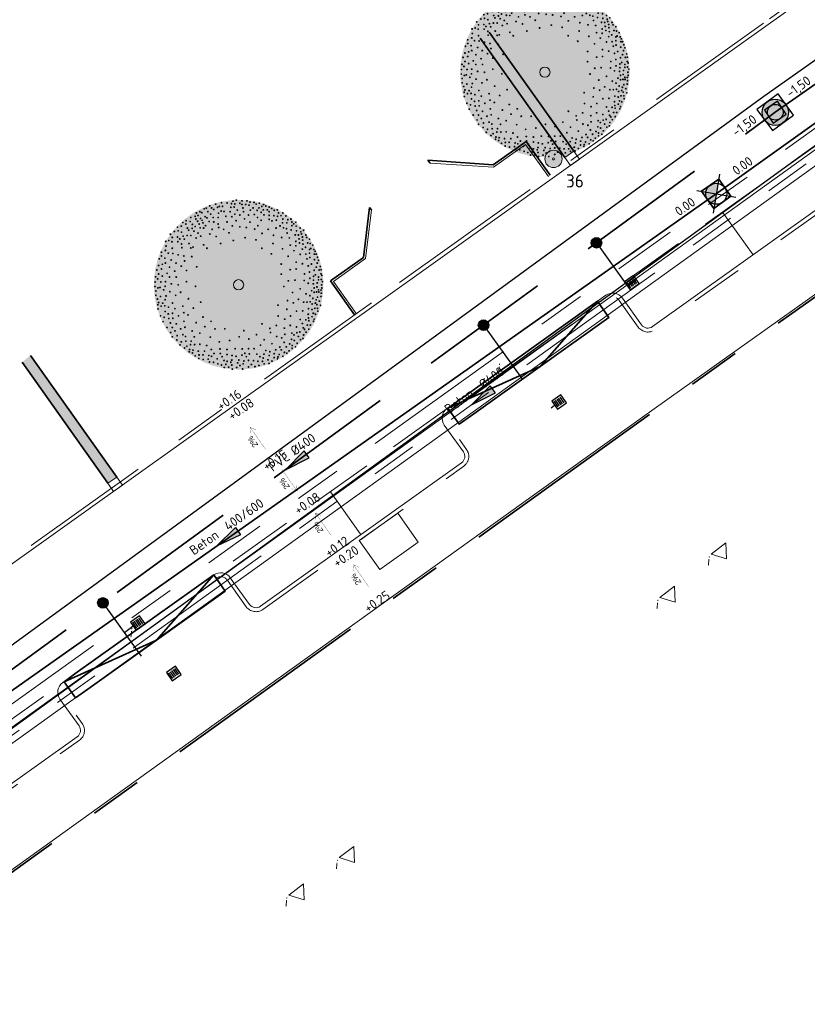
# Model space of a CAD drawing. Header units: metres. Extents: x 92403 to 95147, y 464428 to 465602.
# Tile 479 of 568: x 93268 to 93298, y 465219 to 465256. Entities that reach past the tile are written whole.
import ezdxf
from ezdxf.enums import TextEntityAlignment as Align

# ---------------------------------------------------------------- set-up
doc = ezdxf.new("R2010")
doc.units = ezdxf.units.M
for name, pattern in [('DASHED', [0.75, 0.5, -0.25]), ('RI-DRAINAGE', [19.2, 6, -1.8, 1.8, -1.8, 2.4, -1.8, 1.8, -1.8]), ('RI-GWA', [18.45, 6, -1.8, 1.75, -1.8, 1.75, -1.8, 1.75, -1.8]), ('RI-HWA', [7.4, 5, -2.4]), ('RI-HWA_KOLKAANSLUITING', [4.3, 2.5, -1.8]), ('VH-OPSLUITBAND_80X200', [14, 8, -2, 2, -2]), ('VH-TROTTOIRBAND', [15, 5, -2, 2, -2, 2, -2])]:
    doc.linetypes.add(name, pattern=pattern)
doc.layers.get('0').update_dxf_attribs({"linetype": 'CONTINUOUS'})
for name, color, linetype, lineweight, true_color in [('B-OI-RI-GWA_TRANSPORTLEIDING-G', 7, 'RI-GWA', 18, 0xff8400), ('B-XX-KL-ET_LS_OV_LICHTMAST-S', 7, 'CONTINUOUS', 9, 0xff0026), ('N-OI-RI-DRAINAGE_DRAIN_PVC-G', 7, 'RI-DRAINAGE', 18, 0x00ff04), ('N-OI-RI-HWA_RIOOLPUT_INSPECTIEPUT-S', 7, 'CONTINUOUS', 25, 0x007bff), ('N-OI-RI-HWA_STROOMRICHTING-S', 7, 'CONTINUOUS', 25, 0x007bff), ('N-OI-RI-HWA_TRANSPORTLEIDING-G', 7, 'RI-HWA', 35, 0x007bff), ('N-RO-GR-BOOM-V', 7, 'CONTINUOUS', 18, 0x002600)]:
    doc.layers.add(name, color=color, linetype=linetype, lineweight=lineweight, true_color=true_color)
for name, color, linetype, lineweight in [('B-RO-OG-TOPOGRAFIE_BEBOUWING_ENTREE-S', 7, 'CONTINUOUS', 5), ('B-WE-RI-GWA_STROOMRICHTING-S', 30, 'CONTINUOUS', 25), ('B-WE-VH-VERHARDING_FUNDERING-G', 252, 'CONTINUOUS', 18), ('N-RO-VH-KANTOPSLUITING_ELEMENT_STALENSTRIP-G', 7, 'CONTINUOUS', 9), ('N-RO-VW-MARKERING-G', 7, 'CONTINUOUS', 9), ('N-WE-GK-KISTDAM-G', 40, 'CONTINUOUS', 30), ('N-WE-IE-MEUBILAIR_WEGMEUBILAIR_LICHTMAST-T25', 7, 'CONTINUOUS', 25), ('N-WE-RI-HWA_HULPSTUK-S', 150, 'CONTINUOUS', 25), ('N-WE-RI-HWA_KOLK_STRAATKOLK-S', 150, 'CONTINUOUS', 25), ('N-WE-RI-HWA_KOLKAANSLUITING-G', 150, 'RI-HWA_KOLKAANSLUITING', 25), ('N-WE-RI-PUT_BETON-S', 7, 'CONTINUOUS', 25), ('N-WE-VH-KANTOPSLUITING_INRITBAND-G', 210, 'CONTINUOUS', 35), ('N-WE-VH-KANTOPSLUITING_OPSLUITBAND_80X200-G', 7, 'VH-OPSLUITBAND_80X200', 35), ('N-WE-VH-KANTOPSLUITING_TROTTOIRBAND-G', 7, 'VH-TROTTOIRBAND', 35), ('N-WE-VH-KANTOPSLUITING_TROTTOIRBAND_130 150-T18', 10, 'CONTINUOUS', 18), ('N-WE-VH-KANTOPSLUITING_VOORKANTBAND-G', 50, 'CONTINUOUS', 35), ('V-OI-RI-GWA_RIOOLPUT_INSPECTIEPUT-S', 30, 'CONTINUOUS', 25), ('V-WE-RI-GWA_STROOMRICHTING-S', 30, 'CONTINUOUS', 25), ('V-WE-RI-VOLSCHUIMEN-G', 130, 'CONTINUOUS-V', 35), ('X-XX-AL-DETAIL-A', 7, 'CONTINUOUS', 13), ('X-XX-AL-HOOGTELABEL-T-afschot', 7, 'CONTINUOUS', 18), ('X-XX-AL-HOOGTELABEL-T18', 7, 'CONTINUOUS', 18)]:
    doc.layers.add(name, color=color, linetype=linetype, lineweight=lineweight)
doc.layers.add('N-RO-GR-BOOM-S', color=7, linetype='CONTINUOUS', lineweight=9, true_color=0x005700, transparency=0.3)
doc.styles.add('1_500_2mm', font='arial.ttf', dxfattribs={"height": 1})
doc.styles.add('NLCS-ISO', font='NLCS-ISO.ttf')
doc.styles.add('NLCS-ISO-M200-T18', font='NLCS-ISO.ttf', dxfattribs={"height": 0.36})
doc.styles.add('NLCS-ISO-M200-T25', font='NLCS-ISO.ttf', dxfattribs={"height": 0.5})
doc.linetypes.add('CONTINUOUS-V', pattern='A,3.5,[24,NLCS.SHX,S=0.5,R=0,X=0,Y=0],3.5', length=7)

# ---------------------------------------------------------------- blocks, each defined once
blk = doc.blocks.new('LIGHTWEL 4M')
at = {"true_color": 0xffffff}
h = blk.add_hatch(color=7, dxfattribs=at)
h.dxf.hatch_style = 1
edge = h.paths.add_edge_path()
edge.add_arc((0, 0), 0.33, 0, 360)
at = {"color": 18, "true_color": 0x000000}
for radius in [0.33, 0.04]:
    blk.add_circle((0, 0), radius, dxfattribs=at)
blk = doc.blocks.new('SRO-BEBOUWING_ENTREE')
blk.add_lwpolyline([(0, 0.35), (0, -0.35), (0.5, 0)], close=True)
blk = doc.blocks.new('STRAATKOLK 415X375')
at = {"layer": 'N-WE-RI-HWA_KOLK_STRAATKOLK-S', "flags": 128}
blk.add_lwpolyline([(-0.415, 0), (0, 0), (0, 0.375), (-0.415, 0.375)], close=True, dxfattribs=at)
for points in [[(-0.344, 0.055), (-0.344, 0.32)], [(-0.275, 0.055), (-0.275, 0.32)], [(-0.207, 0.055), (-0.207, 0.32)], [(-0.137, 0.055), (-0.137, 0.32)], [(-0.068, 0.055), (-0.068, 0.32)]]:
    blk.add_lwpolyline(points, dxfattribs=at)
blk = doc.blocks.new('N-SRI-PUT_BETON-SO')
blk.add_hatch(color=256).paths.add_polyline_path([(1.41, 1.41, 0.664858), (-2, 0.02), (-2, -0.02, 0.196534), (-1.41, -1.41)])
at = {"lineweight": -3, "flags": 128}
blk.add_lwpolyline([(2, -2), (2, 2), (-2, 2), (-2, -2)], close=True, dxfattribs=at)
at = {"lineweight": -3}
blk.add_circle((0, 0), 2, dxfattribs=at)
blk = doc.blocks.new('N-SRI-PUT_HWA-SO')
h = blk.add_hatch(color=256)
h.dxf.hatch_style = 1
h.paths.add_polyline_path([(-2, 0, 1), (2, 0, 1)])
at = {"lineweight": -3, "flags": 128}
blk.add_lwpolyline([(-2, -2), (2, -2), (2, 2), (-2, 2)], close=True, dxfattribs=at)
at = {"lineweight": -3}
blk.add_circle((0, 0), 2, dxfattribs=at)
blk = doc.blocks.new('*U279')
at = {"ltscale": 0.1}
blk.add_hatch(color=256, dxfattribs=at).paths.add_polyline_path([(-2.5, 0), (2.5, -0.83), (2.5, 0.83)])
at = {"ltscale": 0.1, "flags": 128}
blk.add_lwpolyline([(-2.5, 0), (2.5, -0.83), (2.5, 0.83)], close=True, dxfattribs=at)
at = {"ltscale": 0.1, "style": 'NLCS-ISO'}
for tag, p in [('BOBL', (-145.86, 0)), ('MAT', (-0.5, 0.5))]:
    blk.add_attdef(tag, text='', height=1.8, dxfattribs=at).set_placement(p, align=Align.BOTTOM_RIGHT)
for tag, p in [('DIA', (0.5, 0.5)), ('BOBR', (145.15, 0))]:
    blk.add_attdef(tag, text='', height=1.8, dxfattribs=at).set_placement(p, align=Align.BOTTOM_LEFT)
blk.add_attdef('JVA', text='', height=1.8, dxfattribs=at).set_placement((0, -1), align=Align.TOP_CENTER)
at = {"ltscale": 0.1, "style": 'NLCS-ISO', "flags": 1}
blk.add_attdef('PUTNR-L', text='', height=1.8, dxfattribs=at).set_placement((-0.82, -5.89), align=Align.BOTTOM_RIGHT)
blk.add_attdef('PUTNR-L', text='', height=1.8, dxfattribs=at).set_placement((1.95, -5.77), align=Align.BOTTOM_LEFT)
blk = doc.blocks.new('*U280')
at = {"ltscale": 0.1}
blk.add_hatch(color=256, dxfattribs=at).paths.add_polyline_path([(-2.5, 0), (2.5, -0.83), (2.5, 0.83)])
at = {"ltscale": 0.1, "flags": 128}
blk.add_lwpolyline([(-2.5, 0), (2.5, -0.83), (2.5, 0.83)], close=True, dxfattribs=at)
at = {"ltscale": 0.1, "style": 'NLCS-ISO'}
for tag, p in [('BOBL', (-107.97, 0)), ('MAT', (-0.5, 0.5))]:
    blk.add_attdef(tag, text='', height=1.8, dxfattribs=at).set_placement(p, align=Align.BOTTOM_RIGHT)
for tag, p in [('DIA', (0.5, 0.5)), ('BOBR', (104.1, 0))]:
    blk.add_attdef(tag, text='', height=1.8, dxfattribs=at).set_placement(p, align=Align.BOTTOM_LEFT)
blk.add_attdef('JVA', text='', height=1.8, dxfattribs=at).set_placement((0, -1), align=Align.TOP_CENTER)
at = {"ltscale": 0.1, "style": 'NLCS-ISO', "flags": 1}
blk.add_attdef('PUTNR-L', text='', height=1.8, dxfattribs=at).set_placement((-0.82, -5.89), align=Align.BOTTOM_RIGHT)
blk.add_attdef('PUTNR-L', text='', height=1.8, dxfattribs=at).set_placement((1.95, -5.77), align=Align.BOTTOM_LEFT)
blk = doc.blocks.new('V-SRI-PUT_GWA-SO')
blk.add_hatch(color=256).paths.add_polyline_path([(1.41, 1.41, 0.664858), (-2, 0.02), (-2, -0.02, 0.196534), (-1.41, -1.41)])
at = {"ltscale": 0.1, "flags": 128}
for points in [[(-2.65, 2.65), (2.65, -2.65)], [(2.65, 2.65), (-2.65, -2.65)]]:
    blk.add_lwpolyline(points, dxfattribs=at)
at = {"flags": 128}
blk.add_lwpolyline([(-2, 2), (2, 2), (2, -2), (-2, -2)], close=True, dxfattribs=at)
at = {"lineweight": -3, "flags": 128}
blk.add_lwpolyline([(2, -2), (2, 2), (-2, 2), (-2, -2)], close=True, dxfattribs=at)
at = {"lineweight": -3}
blk.add_circle((0, 0), 2, dxfattribs=at)
blk = doc.blocks.new('*U297')
at = {"layer": 'N-RO-GR-BOOM-V', "linetype": 'ByBlock', "ltscale": 1, "transparency": 33554567}
h = blk.add_hatch(color=98, dxfattribs=at)
h.dxf.hatch_style = 1
h.set_gradient(color1=(0, 51, 0), color2=(184, 200, 91), rotation=177, centered=1, name='INVCURVED')
edge = h.paths.add_edge_path()
edge.add_arc((0, 0), 1.5, 0, 360)
at = {"color": 0, "lineweight": -2}
for centre, radius in [((-0.511, 1.396), 0.00758), ((-0.407, 1.424), 0.00758), ((-0.303, 1.451), 0.00758), ((-0.204, 1.445), 0.00758), ((-0.127, 1.435), 0.00758), ((-0.1, 1.478), 0.00758), ((-0.067, 1.429), 0.00758), ((-0.04, 1.495), 0.00758), ((0.021, 1.44), 0.00758), ((0.059, 1.484), 0.00758), ((0.059, 1.418), 0.00758), ((0.125, 1.418), 0.00758), ((0.147, 1.484), 0.00758), ((0.185, 1.407), 0.00758), ((0.201, 1.462), 0.00758), ((0.273, 1.456), 0.00758), ((0.311, 1.424), 0.00758), ((0.366, 1.44), 0.00758), ((0.442, 1.418), 0.00758), ((0.481, 1.391), 0.00758), ((-0.747, 1.27), 0.00758), ((-0.719, 1.226), 0.00758), ((-0.686, 1.292), 0.00758), ((-0.653, 1.275), 0.00758), ((-0.609, 1.341), 0.00758), ((-0.571, 1.352), 0.00758), ((-0.544, 1.292), 0.00758), ((-0.495, 1.248), 0.00758), ((-0.478, 1.358), 0.00758), ((-0.44, 1.33), 0.00758), ((-0.374, 1.369), 0.00758), ((-0.357, 1.265), 0.00758), ((-0.341, 1.385), 0.00758), ((-0.308, 1.303), 0.00758), ((-0.286, 1.385), 0.00758), ((-0.259, 1.297), 0.00758), ((-0.149, 1.292), 0.00758), ((-0.138, 1.369), 0.00758), ((-0.078, 1.374), 0.00758), ((-0.067, 1.248), 0.00758), ((-0.023, 1.319), 0.00758), ((0.021, 1.232), 0.00758), ((0.076, 1.358), 0.00758), ((0.087, 1.292), 0.00758), ((0.174, 1.232), 0.00758), ((0.207, 1.319), 0.00758), ((0.256, 1.358), 0.00758), ((0.278, 1.243), 0.00758), ((0.328, 1.314), 0.00758), ((0.361, 1.358), 0.00758), ((0.399, 1.281), 0.00758), ((0.41, 1.385), 0.00758), ((0.437, 1.325), 0.00758), ((0.448, 1.237), 0.00758), ((0.508, 1.325), 0.00758), ((0.541, 1.374), 0.00758), ((0.541, 1.292), 0.00758), ((0.541, 1.226), 0.00758), ((0.585, 1.347), 0.00758), ((0.624, 1.221), 0.00758), ((0.629, 1.314), 0.00758), ((0.684, 1.325), 0.00758), ((0.706, 1.27), 0.00758), ((0.75, 1.221), 0.00758), ((0.783, 1.27), 0.00758), ((0.837, 1.215), 0.00758), ((-0.988, 1.1), 0.00758), ((-0.933, 1.073), 0.00758), ((-0.928, 1.133), 0.00758), ((-0.856, 1.117), 0.00758), ((-0.845, 1.188), 0.00758), ((-0.818, 1.067), 0.00758), ((-0.768, 1.21), 0.00758), ((-0.758, 1.161), 0.00758), ((-0.725, 1.122), 0.00758), ((-0.697, 1.073), 0.00758), ((-0.675, 1.172), 0.00758), ((-0.648, 1.139), 0.00758), ((-0.631, 1.095), 0.00758), ((-0.593, 1.204), 0.00758), ((-0.588, 1.045), 0.00758), ((-0.56, 1.183), 0.00758), ((-0.522, 1.117), 0.00758), ((-0.451, 1.188), 0.00758), ((-0.44, 1.111), 0.00758), ((-0.363, 1.188), 0.00758), ((-0.363, 1.073), 0.00758), ((-0.226, 1.21), 0.00758), ((-0.204, 1.111), 0.00758), ((-0.122, 1.204), 0.00758), ((-0.111, 1.04), 0.00758), ((-0.045, 1.133), 0.00758), ((0.103, 1.166), 0.00758), ((0.201, 1.106), 0.00758), ((0.333, 1.188), 0.00758), ((0.339, 1.045), 0.00758), ((0.399, 1.139), 0.00758), ((0.541, 1.155), 0.00758), ((0.591, 1.128), 0.00758), ((0.667, 1.144), 0.00758), ((0.689, 1.21), 0.00758), ((0.733, 1.04), 0.00758), ((0.777, 1.095), 0.00758), ((0.783, 1.161), 0.00758), ((0.854, 1.095), 0.00758), ((0.87, 1.15), 0.00758), ((0.925, 1.161), 0.00758), ((0.941, 1.111), 0.00758), ((0.941, 1.045), 0.00758), ((0.974, 1.078), 0.00758), ((1.013, 1.106), 0.00758), ((-1.207, 0.892), 0.00758), ((-1.136, 0.941), 0.00758), ((-1.081, 1.018), 0.00758), ((-1.07, 0.952), 0.00758), ((-1.015, 1.035), 0.00758), ((-1.01, 0.93), 0.00758), ((-0.911, 0.87), 0.00758), ((-0.906, 1.002), 0.00758), ((-0.884, 0.963), 0.00758), ((-0.845, 0.87), 0.00758), ((-0.823, 0.996), 0.00758), ((-0.79, 0.947), 0.00758), ((-0.768, 1.029), 0.00758), ((-0.719, 0.914), 0.00758), ((-0.681, 1.007), 0.00758), ((-0.62, 1.002), 0.00758), ((-0.511, 0.897), 0.00758), ((-0.467, 0.98), 0.00758), ((-0.352, 1.013), 0.00758), ((-0.264, 0.98), 0.00758), ((-0.171, 0.919), 0.00758), ((0.021, 1.024), 0.00758), ((0.136, 1.013), 0.00758), ((0.284, 0.985), 0.00758), ((0.415, 0.908), 0.00758), ((0.525, 0.98), 0.00758), ((0.618, 0.875), 0.00758), ((0.662, 1.002), 0.00758), ((0.794, 1.007), 0.00758), ((0.848, 0.991), 0.00758), ((0.859, 0.914), 0.00758), ((0.93, 0.969), 0.00758), ((1.002, 0.881), 0.00758), ((1.018, 1.035), 0.00758), ((1.024, 0.952), 0.00758), ((1.057, 0.881), 0.00758), ((1.089, 1.002), 0.00758), ((1.1, 0.936), 0.00758), ((1.111, 0.897), 0.00758), ((1.149, 0.963), 0.00758), ((1.188, 0.881), 0.00758), ((-1.289, 0.766), 0.00758), ((-1.234, 0.783), 0.00758), ((-1.18, 0.761), 0.00758), ((-1.174, 0.837), 0.00758), ((-1.081, 0.843), 0.00758), ((-1.075, 0.761), 0.00758), ((-1.042, 0.81), 0.00758), ((-1.01, 0.722), 0.00758), ((-0.982, 0.859), 0.00758), ((-0.96, 0.805), 0.00758), ((-0.878, 0.728), 0.00758), ((-0.752, 0.826), 0.00758), ((-0.67, 0.859), 0.00758), ((-0.62, 0.706), 0.00758), ((-0.396, 0.854), 0.00758), ((-0.319, 0.728), 0.00758), ((-0.094, 0.783), 0.00758), ((0.114, 0.832), 0.00758), ((0.306, 0.794), 0.00758), ((0.607, 0.728), 0.00758), ((0.761, 0.837), 0.00758), ((0.897, 0.826), 0.00758), ((0.914, 0.7), 0.00758), ((1.013, 0.766), 0.00758), ((1.013, 0.689), 0.00758), ((1.068, 0.81), 0.00758), ((1.078, 0.739), 0.00758), ((1.128, 0.843), 0.00758), ((1.133, 0.788), 0.00758), ((1.139, 0.717), 0.00758), ((1.204, 0.837), 0.00758), ((1.221, 0.739), 0.00758), ((1.254, 0.805), 0.00758), ((1.265, 0.728), 0.00758), ((1.314, 0.7), 0.00758), ((-1.366, 0.574), 0.00758), ((-1.295, 0.607), 0.00758), ((-1.284, 0.684), 0.00758), ((-1.245, 0.558), 0.00758), ((-1.174, 0.645), 0.00758), ((-1.163, 0.552), 0.00758), ((-1.07, 0.53), 0.00758), ((-1.004, 0.656), 0.00758), ((-0.845, 0.651), 0.00758), ((-0.807, 0.662), 0.00758), ((-0.56, 0.645), 0.00758), ((0.41, 0.645), 0.00758), ((0.58, 0.547), 0.00758), ((0.777, 0.634), 0.00758), ((0.98, 0.602), 0.00758), ((1.089, 0.536), 0.00758), ((1.128, 0.629), 0.00758), ((1.182, 0.662), 0.00758), ((1.188, 0.541), 0.00758), ((1.254, 0.624), 0.00758), ((1.254, 0.558), 0.00758), ((1.276, 0.64), 0.00758), ((1.33, 0.624), 0.00758), ((1.341, 0.541), 0.00758), ((1.352, 0.591), 0.00758), ((1.374, 0.541), 0.00758), ((-1.404, 0.459), 0.00758), ((-1.366, 0.508), 0.00758), ((-1.349, 0.361), 0.00758), ((-1.306, 0.47), 0.00758), ((-1.295, 0.383), 0.00758), ((-1.191, 0.437), 0.00758), ((-1.108, 0.383), 0.00758), ((-0.971, 0.508), 0.00758), ((-0.955, 0.421), 0.00758), ((-0.829, 0.497), 0.00758), ((0.755, 0.366), 0.00758), ((0.876, 0.503), 0.00758), ((1.018, 0.4), 0.00758), ((1.128, 0.372), 0.00758), ((1.21, 0.459), 0.00758), ((1.259, 0.481), 0.00758), ((1.287, 0.366), 0.00758), ((1.341, 0.443), 0.00758), ((1.391, 0.383), 0.00758), ((1.396, 0.486), 0.00758), ((1.413, 0.432), 0.00758), ((-1.448, 0.262), 0.00758), ((-1.415, 0.339), 0.00758), ((-1.415, 0.191), 0.00758), ((-1.366, 0.278), 0.00758), ((-1.267, 0.202), 0.00758), ((-1.223, 0.311), 0.00758), ((-1.13, 0.24), 0.00758), ((-1.015, 0.328), 0.00758), ((-0.922, 0.251), 0.00758), ((-0.741, 0.317), 0.00758), ((0.755, 0.187), 0.00758), ((0.914, 0.267), 0.00758), ((1.018, 0.278), 0.00758), ((1.166, 0.191), 0.00758), ((1.232, 0.333), 0.00758), ((1.254, 0.224), 0.00758), ((1.336, 0.256), 0.00758), ((1.358, 0.174), 0.00758), ((1.374, 0.311), 0.00758), ((1.424, 0.262), 0.00758), ((1.446, 0.322), 0.00758), ((1.457, 0.191), 0.00758), ((1.462, 0.267), 0.00758), ((-1.475, 0.048), 0.00758), ((-1.468, 0.139), 0.00758), ((-1.432, 0.103), 0.00758), ((-1.377, 0.048), 0.00758), ((-1.349, 0.153), 0.00758), ((-1.295, 0.054), 0.00758), ((-1.223, 0.136), 0.00758), ((-1.191, 0.015), 0.00758), ((-1.103, 0.136), 0.00758), ((-1.07, -0.001), 0.00758), ((-0.922, 0.054), 0.00758), ((0, 0), 0.09), ((0.881, 0.07), 0.00758), ((0.996, 0.081), 0.00758), ((1.16, 0.076), 0.00758), ((1.232, 0.026), 0.00758), ((1.259, 0.114), 0.00758), ((1.32, 0.015), 0.00758), ((1.325, 0.147), 0.00758), ((1.325, 0.081), 0.00758), ((1.391, 0.032), 0.00758), ((1.413, 0.136), 0.00758), ((1.413, 0.087), 0.00758), ((1.462, 0.092), 0.00758), ((1.468, -0.001), 0.00758), ((1.473, 0.164), 0.00758), ((1.484, 0.054), 0.00758), ((-1.479, -0.031), 0.00758), ((-1.465, -0.111), 0.00758), ((-1.426, -0.056), 0.00758), ((-1.391, -0.047), 0.00758), ((-1.327, -0.089), 0.00758), ((-1.3, -0.028), 0.00758), ((-1.218, -0.122), 0.00758), ((-1.026, -0.133), 0.00758), ((-0.763, -0.028), 0.00758), ((0.799, -0.032), 0.00758), ((0.952, -0.138), 0.00758), ((1.089, -0.072), 0.00758), ((1.193, -0.16), 0.00758), ((1.292, -0.105), 0.00758), ((1.336, -0.056), 0.00758), ((1.336, -0.133), 0.00758), ((1.38, -0.127), 0.00758), ((1.385, -0.039), 0.00758), ((1.413, -0.089), 0.00758), ((1.418, -0.127), 0.00758), ((1.457, -0.094), 0.00758), ((1.462, -0.149), 0.00758), ((1.473, -0.056), 0.00758), ((-1.465, -0.187), 0.00758), ((-1.437, -0.253), 0.00758), ((-1.429, -0.354), 0.00758), ((-1.415, -0.313), 0.00758), ((-1.382, -0.209), 0.00758), ((-1.342, -0.326), 0.00758), ((-1.3, -0.264), 0.00758), ((-1.284, -0.198), 0.00758), ((-1.169, -0.324), 0.00758), ((-1.114, -0.187), 0.00758), ((-0.889, -0.247), 0.00758), ((-0.67, -0.308), 0.00758), ((0.865, -0.28), 0.00758), ((0.969, -0.319), 0.00758), ((1.057, -0.258), 0.00758), ((1.149, -0.308), 0.00758), ((1.21, -0.308), 0.00758), ((1.259, -0.193), 0.00758), ((1.265, -0.302), 0.00758), ((1.303, -0.341), 0.00758), ((1.314, -0.242), 0.00758), ((1.358, -0.324), 0.00758), ((1.371, -0.266), 0.00758), ((1.385, -0.352), 0.00758), ((1.396, -0.22), 0.00758), ((1.429, -0.291), 0.00758), ((1.457, -0.209), 0.00758), ((-1.426, -0.428), 0.00758), ((-1.371, -0.379), 0.00758), ((-1.306, -0.374), 0.00758), ((-1.3, -0.472), 0.00758), ((-1.245, -0.516), 0.00758), ((-1.24, -0.396), 0.00758), ((-1.169, -0.505), 0.00758), ((-1.125, -0.423), 0.00758), ((-0.988, -0.379), 0.00758), ((-0.971, -0.494), 0.00758), ((-0.801, -0.412), 0.00758), ((0.695, -0.361), 0.00758), ((0.854, -0.434), 0.00758), ((1.024, -0.467), 0.00758), ((1.133, -0.461), 0.00758), ((1.232, -0.522), 0.00758), ((1.237, -0.423), 0.00758), ((1.298, -0.439), 0.00758), ((1.32, -0.505), 0.00758), ((1.347, -0.417), 0.00758), ((1.358, -0.522), 0.00758), ((1.396, -0.417), 0.00758), ((1.402, -0.467), 0.00758), ((1.448, -0.365), 0.00758), ((-1.382, -0.549), 0.00758), ((-1.338, -0.653), 0.00758), ((-1.317, -0.576), 0.00758), ((-1.234, -0.598), 0.00758), ((-1.207, -0.675), 0.00758), ((-1.163, -0.593), 0.00758), ((-1.103, -0.691), 0.00758), ((-1.064, -0.549), 0.00758), ((-0.966, -0.647), 0.00758), ((-0.895, -0.533), 0.00758), ((-0.752, -0.669), 0.00758), ((-0.631, -0.571), 0.00758), ((-0.489, -0.647), 0.00758), ((0.415, -0.69), 0.00758), ((0.7, -0.554), 0.00758), ((0.816, -0.609), 0.00758), ((0.919, -0.554), 0.00758), ((1.089, -0.615), 0.00758), ((1.128, -0.686), 0.00758), ((1.188, -0.62), 0.00758), ((1.237, -0.587), 0.00758), ((1.243, -0.636), 0.00758), ((1.298, -0.565), 0.00758), ((1.325, -0.647), 0.00758), ((1.336, -0.609), 0.00758), ((-1.267, -0.757), 0.00758), ((-1.202, -0.845), 0.00758), ((-1.174, -0.757), 0.00758), ((-1.125, -0.817), 0.00758), ((-1.026, -0.779), 0.00758), ((-0.95, -0.752), 0.00758), ((-0.823, -0.817), 0.00758), ((-0.686, -0.856), 0.00758), ((-0.599, -0.741), 0.00758), ((-0.418, -0.779), 0.00758), ((-0.243, -0.779), 0.00758), ((0.092, -0.811), 0.00758), ((0.552, -0.772), 0.00758), ((0.563, -0.845), 0.00758), ((0.667, -0.719), 0.00758), ((0.81, -0.768), 0.00758), ((0.816, -0.877), 0.00758), ((0.914, -0.719), 0.00758), ((0.941, -0.856), 0.00758), ((1.024, -0.746), 0.00758), ((1.031, -0.847), 0.00758), ((1.084, -0.834), 0.00758), ((1.144, -0.763), 0.00758), ((1.166, -0.79), 0.00758), ((1.193, -0.839), 0.00758), ((1.215, -0.713), 0.00758), ((1.243, -0.785), 0.00758), ((1.27, -0.713), 0.00758), ((-1.174, -0.921), 0.00758), ((-1.092, -0.976), 0.00758), ((-1.086, -0.899), 0.00758), ((-1.015, -1.009), 0.00758), ((-0.988, -0.883), 0.00758), ((-0.939, -0.916), 0.00758), ((-0.933, -0.998), 0.00758), ((-0.84, -0.998), 0.00758), ((-0.785, -0.921), 0.00758), ((-0.5, -0.927), 0.00758), ((-0.341, -1.009), 0.00758), ((-0.16, -0.987), 0.00758), ((0.01, -0.921), 0.00758), ((0.18, -0.96), 0.00758), ((0.317, -0.883), 0.00758), ((0.453, -0.971), 0.00758), ((0.591, -1.042), 0.00758), ((0.673, -0.916), 0.00758), ((0.761, -0.938), 0.00758), ((0.805, -1.02), 0.00758), ((0.903, -1.047), 0.00758), ((0.936, -0.965), 0.00758), ((0.98, -0.888), 0.00758), ((0.985, -0.987), 0.00758), ((1.035, -1.036), 0.00758), ((1.057, -0.916), 0.00758), ((1.095, -0.971), 0.00758), ((1.139, -0.949), 0.00758), ((1.149, -0.888), 0.00758), ((-1.037, -1.064), 0.00758), ((-0.955, -1.119), 0.00758), ((-0.917, -1.086), 0.00758), ((-0.873, -1.185), 0.00758), ((-0.867, -1.146), 0.00758), ((-0.851, -1.058), 0.00758), ((-0.818, -1.207), 0.00758), ((-0.807, -1.157), 0.00758), ((-0.779, -1.058), 0.00758), ((-0.714, -1.174), 0.00758), ((-0.686, -1.053), 0.00758), ((-0.604, -1.174), 0.00758), ((-0.566, -1.075), 0.00758), ((-0.484, -1.146), 0.00758), ((-0.434, -1.217), 0.00758), ((-0.33, -1.135), 0.00758), ((-0.324, -1.217), 0.00758), ((-0.204, -1.146), 0.00758), ((-0.062, -1.13), 0.00758), ((0.065, -1.135), 0.00758), ((0.109, -1.212), 0.00758), ((0.174, -1.13), 0.00758), ((0.19, -1.223), 0.00758), ((0.273, -1.13), 0.00758), ((0.388, -1.069), 0.00758), ((0.481, -1.163), 0.00758), ((0.552, -1.185), 0.00758), ((0.631, -1.219), 0.00758), ((0.656, -1.152), 0.00758), ((0.728, -1.102), 0.00758), ((0.755, -1.152), 0.00758), ((0.81, -1.196), 0.00758), ((0.843, -1.097), 0.00758), ((0.854, -1.212), 0.00758), ((0.892, -1.168), 0.00758), ((0.947, -1.075), 0.00758), ((0.947, -1.124), 0.00758), ((1.007, -1.097), 0.00758), ((-0.768, -1.256), 0.00758), ((-0.703, -1.305), 0.00758), ((-0.7, -1.241), 0.00758), ((-0.631, -1.239), 0.00758), ((-0.626, -1.321), 0.00758), ((-0.538, -1.316), 0.00758), ((-0.527, -1.25), 0.00758), ((-0.516, -1.365), 0.00758), ((-0.478, -1.266), 0.00758), ((-0.445, -1.371), 0.00758), ((-0.379, -1.31), 0.00758), ((-0.368, -1.398), 0.00758), ((-0.292, -1.272), 0.00758), ((-0.259, -1.338), 0.00758), ((-0.204, -1.234), 0.00758), ((-0.204, -1.354), 0.00758), ((-0.138, -1.371), 0.00758), ((-0.122, -1.332), 0.00758), ((-0.116, -1.25), 0.00758), ((-0.045, -1.266), 0.00758), ((-0.018, -1.382), 0.00758), ((0.004, -1.332), 0.00758), ((0.059, -1.245), 0.00758), ((0.081, -1.398), 0.00758), ((0.092, -1.349), 0.00758), ((0.136, -1.272), 0.00758), ((0.174, -1.338), 0.00758), ((0.262, -1.343), 0.00758), ((0.322, -1.228), 0.00758), ((0.339, -1.354), 0.00758), ((0.377, -1.272), 0.00758), ((0.421, -1.354), 0.00758), ((0.434, -1.296), 0.00758), ((0.448, -1.228), 0.00758), ((0.453, -1.398), 0.00758), ((0.519, -1.327), 0.00758), ((0.536, -1.393), 0.00758), ((0.541, -1.25), 0.00758), ((0.591, -1.349), 0.00758), ((0.629, -1.288), 0.00758), ((0.689, -1.31), 0.00758), ((0.695, -1.277), 0.00758), ((0.717, -1.234), 0.00758), ((0.783, -1.266), 0.00758), ((-0.303, -1.42), 0.00758), ((-0.254, -1.464), 0.00758), ((-0.226, -1.409), 0.00758), ((-0.177, -1.458), 0.00758), ((-0.122, -1.42), 0.00758), ((-0.111, -1.491), 0.00758), ((-0.034, -1.464), 0.00758), ((0.023, -1.428), 0.00758), ((0.07, -1.491), 0.00758), ((0.174, -1.453), 0.00758), ((0.226, -1.411), 0.00758), ((0.289, -1.447), 0.00758), ((0.361, -1.426), 0.00758)]:
    blk.add_circle(centre, radius, dxfattribs=at)
blk = doc.blocks.new('SRI-HULP_INLAAT_KOLK-SO')
h = blk.add_hatch(color=256)
edge = h.paths.add_edge_path()
edge.add_arc((0, 0), 1, 0, 360)
blk.add_circle((0, 0), 1)
blk = doc.blocks.new('*U367')
at = {"ltscale": 0.1}
blk.add_hatch(color=256, dxfattribs=at).paths.add_polyline_path([(-2.5, 0), (2.5, -0.83), (2.5, 0.83)])
at = {"ltscale": 0.1, "flags": 128}
blk.add_lwpolyline([(-2.5, 0), (2.5, -0.83), (2.5, 0.83)], close=True, dxfattribs=at)
at = {"ltscale": 0.1, "style": 'NLCS-ISO'}
for tag, p in [('BOBL', (-128.73, 0)), ('MAT', (-1, 0.5))]:
    blk.add_attdef(tag, text='', height=1.8, dxfattribs=at).set_placement(p, align=Align.BOTTOM_RIGHT)
for tag, p in [('DIA', (1, 0.5)), ('BOBR', (127.85, 0))]:
    blk.add_attdef(tag, text='', height=1.8, dxfattribs=at).set_placement(p, align=Align.BOTTOM_LEFT)
blk.add_attdef('JVA', text='', height=1.8, dxfattribs=at).set_placement((0, -1), align=Align.TOP_CENTER)
blk = doc.blocks.new('*U419')
at = {"ltscale": 0.1}
blk.add_hatch(color=256, dxfattribs=at).paths.add_polyline_path([(-2.5, 0), (2.5, 0.83), (2.5, -0.83)])
at = {"ltscale": 0.1, "flags": 128}
blk.add_lwpolyline([(-2.5, 0), (2.5, 0.83), (2.5, -0.83)], close=True, dxfattribs=at)
at = {"ltscale": 0.1, "style": 'NLCS-ISO'}
for tag, p in [('BOBL', (-105.89, 0)), ('MAT', (-1, 0.5))]:
    blk.add_attdef(tag, text='', height=1.8, dxfattribs=at).set_placement(p, align=Align.BOTTOM_RIGHT)
for tag, p in [('DIA', (1, 0.5)), ('BOBR', (106.92, 0))]:
    blk.add_attdef(tag, text='', height=1.8, dxfattribs=at).set_placement(p, align=Align.BOTTOM_LEFT)
blk.add_attdef('JVA', text='', height=1.8, dxfattribs=at).set_placement((0, -1), align=Align.TOP_CENTER)
blk = doc.blocks.new('*U420')
at = {"ltscale": 0.1}
blk.add_hatch(color=256, dxfattribs=at).paths.add_polyline_path([(-2.5, 0), (2.5, 0.83), (2.5, -0.83)])
at = {"ltscale": 0.1, "flags": 128}
blk.add_lwpolyline([(-2.5, 0), (2.5, 0.83), (2.5, -0.83)], close=True, dxfattribs=at)
at = {"ltscale": 0.1, "style": 'NLCS-ISO'}
for tag, p in [('BOBL', (-105.94, 0)), ('MAT', (-1, 0.5))]:
    blk.add_attdef(tag, text='', height=1.8, dxfattribs=at).set_placement(p, align=Align.BOTTOM_RIGHT)
for tag, p in [('DIA', (1, 0.5)), ('BOBR', (105.57, 0))]:
    blk.add_attdef(tag, text='', height=1.8, dxfattribs=at).set_placement(p, align=Align.BOTTOM_LEFT)
blk.add_attdef('JVA', text='', height=1.8, dxfattribs=at).set_placement((0, -1), align=Align.TOP_CENTER)

msp = doc.modelspace()

# ---------------------------------------------------------------- hatches: boundary and pattern name
at = {"layer": 'X-XX-AL-DETAIL-A', "true_color": 0xccaea8}
h = msp.add_hatch(color=253, dxfattribs=at)
h.dxf.hatch_style = 1
h.paths.add_polyline_path([(93288.38468, 465251.005372), (93285.161713, 465255.546309), (93285.512184, 465255.769533), (93288.724863, 465251.24309)])
h = msp.add_hatch(color=253, dxfattribs=at)
h.dxf.hatch_style = 1
h.paths.add_polyline_path([(93270.998036, 465238.610431), (93267.730992, 465243.213471), (93268.052589, 465243.477375), (93271.338219, 465238.848148)])

# ---------------------------------------------------------------- linework, layer by layer
at = {"layer": 'B-OI-RI-GWA_TRANSPORTLEIDING-G', "flags": 128}
msp.add_lwpolyline([(93397.106, 465321.399), (93354.082, 465291.114), (93307.593, 465257.966), (93262.886304, 465225.82035), (93220.572, 465195.362)], dxfattribs=at)
at = {"layer": 'B-WE-VH-VERHARDING_FUNDERING-G', "lineweight": 13, "flags": 128}
for points in [[(93396.962099, 465321.603432), (93353.937478, 465291.317995), (93307.447456, 465258.169266), (93262.740357, 465226.023327), (93220.425949, 465195.564902)], [(93397.249901, 465321.194568), (93354.226522, 465290.910005), (93307.738544, 465257.762734), (93263.032251, 465225.617374), (93220.718051, 465195.159098)]]:
    msp.add_lwpolyline(points, dxfattribs=at)
at = {"layer": 'N-OI-RI-DRAINAGE_DRAIN_PVC-G', "flags": 128}
msp.add_lwpolyline([(93301.659848, 465254.801365), (93259.962721, 465224.930802)], dxfattribs=at)
at = {"layer": 'N-OI-RI-HWA_TRANSPORTLEIDING-G', "flags": 128}
for points in [[(93296.39504, 465252.724133), (93346.971151, 465288.424159)], [(93259.386692, 465225.731051), (93296.39504, 465252.724133)]]:
    msp.add_lwpolyline(points, dxfattribs=at)
at = {"layer": 'N-RO-VH-KANTOPSLUITING_ELEMENT_STALENSTRIP-G', "color": 30, "flags": 128}
msp.add_lwpolyline([(93282.027155, 465237.474284), (93280.561475, 465236.4294), (93281.345138, 465235.33014), (93282.810818, 465236.375023)], close=True, dxfattribs=at)
at = {"layer": 'N-RO-VW-MARKERING-G', "linetype": 'DASHED', "ltscale": 5, "flags": 128}
for points in [[(93298.824268, 465252.089359), (93289.94876, 465245.762009)], [(93294.386514, 465248.925684), (93295.547496, 465247.297151)], [(93283.903733, 465241.452508), (93275.028221, 465235.125154)], [(93279.465595, 465238.288559), (93280.616424, 465236.677816)], [(93260.398736, 465224.708784), (93269.280037, 465231.028)]]:
    msp.add_lwpolyline(points, dxfattribs=at)
at = {"layer": 'N-WE-GK-KISTDAM-G', "flags": 128}
msp.add_lwpolyline([(93210.763383, 465172.872229), (93201.886615, 465183.30491), (93210.736267, 465190.814572), (93205.169395, 465197.317295), (93206.822913, 465198.616944), (93212.552339, 465191.915977), (93221.912831, 465199.326014), (93258.944729, 465226.336996), (93295.953077, 465253.330078), (93346.53177, 465289.031978), (93392.473191, 465322.242162), (93394.012746, 465320.086867), (93347.88791, 465287.143259), (93297.51444, 465251.166815), (93259.538016, 465223.634792), (93259.189039, 465224.121938), (93222.820307, 465198.132024), (93213.476267, 465190.734266), (93213.64833, 465190.531501), (93204.848671, 465183.064261), (93212.362775, 465174.233091)], dxfattribs=at)
at = {"layer": 'N-WE-RI-HWA_KOLKAANSLUITING-G'}
msp.add_line((93271.964311, 465233.173096), (93271.623719, 465232.92761), dxfattribs=at)
at = {"layer": 'N-WE-RI-HWA_KOLKAANSLUITING-G', "flags": 128}
for points in [[(93289.58848, 465247.759577), (93290.771152, 465246.114572), (93291.107817, 465246.357228)], [(93285.292171, 465244.625943), (93287.661636, 465241.338502), (93287.998301, 465241.581158)], [(93270.806985, 465234.060764), (93273.003271, 465231.013594), (93273.339936, 465231.25625)]]:
    msp.add_lwpolyline(points, dxfattribs=at)
at = {"layer": 'N-WE-VH-KANTOPSLUITING_INRITBAND-G', "flags": 128}
for points in [[(93289.629092, 465245.534334), (93284.397135, 465241.804471), (93283.928914, 465241.471322), (93284.363429, 465240.860015), (93284.831943, 465241.193372), (93290.063607, 465244.923026), (93289.629092, 465245.534334)], [(93283.929321, 465241.47075), (93287.447775, 465243.058199), (93289.629092, 465245.534334)], [(93275.028119, 465235.125298), (93269.796162, 465231.395435), (93269.327941, 465231.062287), (93269.762456, 465230.45098), (93270.23097, 465230.784336), (93275.462634, 465234.51399), (93275.028119, 465235.125298)], [(93269.328036, 465231.062153), (93272.846802, 465232.649163), (93275.028221, 465235.125154)]]:
    msp.add_lwpolyline(points, dxfattribs=at)
at = {"layer": 'N-WE-VH-KANTOPSLUITING_OPSLUITBAND_80X200-G', "flags": 128}
for points in [[(93325.41, 465262.18), (93323.85, 465264.097), (93316.14, 465258.63), (93304.396, 465250.302), (93301.968, 465248.58), (93291.826, 465241.384), (93287.277, 465238.12), (93277.159, 465230.859), (93272.615, 465227.598), (93262.52, 465220.355), (93257.971, 465217.09), (93247.86, 465209.834), (93242.507, 465205.993), (93237.693, 465202.538), (93233.148, 465199.277), (93230.766, 465197.568), (93220.773, 465190.314), (93220.508, 465189.698), (93220.497, 465189.07), (93223.363131, 465185.558382), (93223.222822, 465185.441587)], [(93287.826646, 465250.328825), (93286.909113, 465251.615111), (93285.6551, 465250.720853), (93283.167228, 465250.903987), (93283.256, 465250.793)], [(93281.029, 465249.007), (93280.953062, 465249.102037), (93280.723707, 465247.205219), (93279.468726, 465246.310778), (93280.386118, 465245.023933)]]:
    msp.add_lwpolyline(points, dxfattribs=at)
at = {"layer": 'N-WE-VH-KANTOPSLUITING_TROTTOIRBAND-G', "lineweight": 15}
msp.add_lwpolyline([(93300.251947, 465259.186284), (93295.944924, 465256.115807), (93287.069416, 465249.788457), (93286.168477, 465249.146177), (93281.024389, 465245.478956), (93272.148876, 465239.151602), (93266.930749, 465235.431595), (93266.404387, 465235.057079), (93257.523086, 465228.737862), (93251.439707, 465224.409422), (93246.654779, 465221.004853), (93242.559119, 465218.093668), (93236.37331, 465213.69681), (93227.488981, 465207.381851), (93227.358906, 465207.289395), (93224.873131, 465205.529545), (93222.07473, 465203.576211), (93220.947065, 465202.763876), (93219.752091, 465201.863438), (93214.997129, 465198.186931), (93214.350279, 465197.601178), (93198.858241, 465183.572394)], dxfattribs=at)
at = {"layer": 'N-WE-VH-KANTOPSLUITING_TROTTOIRBAND-G', "lineweight": 15, "flags": 128}
for points in [[(93275.115124, 465235.002893), (93275.115294, 465235.003014, -0.413908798), (93275.53354, 465234.933136), (93276.260666, 465233.915423, 0.413908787), (93276.888035, 465233.810605), (93284.542147, 465239.267222, 0.414518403), (93284.647074, 465239.895244), (93283.920855, 465240.911687, -0.414518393), (93283.990807, 465241.330368), (93289.134895, 465244.997589), (93290.035834, 465245.639869, -0.414213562), (93290.454261, 465245.569736), (93291.179875, 465244.551903, 0.414213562), (93291.807516, 465244.446704), (93299.461623, 465249.903318, 0.414213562), (93299.566822, 465250.530959), (93298.841209, 465251.548792, -0.414213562), (93298.911342, 465251.967219), (93299.19874, 465252.172106)], [(93260.427386, 465224.545075), (93260.485698, 465224.586564, -0.414213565), (93260.904061, 465224.516048), (93261.628741, 465223.49755, 0.414213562), (93262.256286, 465223.391776), (93269.915389, 465228.841376, 0.414213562), (93270.021163, 465229.46892), (93269.296483, 465230.487418, -0.41421356), (93269.366999, 465230.905781), (93269.414939, 465230.939891)]]:
    msp.add_lwpolyline(points, format="xyb", dxfattribs=at)
for points in [[(93288.941035, 465250.938519), (93288.724863, 465251.24309), (93288.38468, 465251.005372), (93288.602612, 465250.698321), (93288.941035, 465250.938519)], [(93271.554391, 465238.543578), (93271.338219, 465238.848148), (93270.998036, 465238.610431), (93271.215968, 465238.30338), (93271.554391, 465238.543578)]]:
    msp.add_lwpolyline(points, dxfattribs=at)
at = {"layer": 'N-WE-VH-KANTOPSLUITING_VOORKANTBAND-G', "linetype": 'Continuous', "lineweight": 15, "flags": 128}
msp.add_lwpolyline([(93325.47205, 465262.230495), (93323.864797, 465264.205563), (93316.093726, 465258.695259), (93304.349724, 465250.367257), (93301.92172, 465248.645254), (93291.779534, 465241.449123), (93287.230362, 465238.184999), (93277.112357, 465230.923996), (93272.568356, 465227.662995), (93262.473363, 465220.42), (93257.924352, 465217.154992), (93247.813357, 465209.898996), (93242.460361, 465206.057998), (93237.646354, 465202.602994), (93233.101363, 465199.342), (93230.719184, 465197.632871), (93220.708204, 465190.36582), (93220.428288, 465189.715147), (93220.416499, 465189.042118), (93223.251066, 465185.569187), (93223.171641, 465185.503073)], dxfattribs=at)
at = {"layer": 'N-WE-VH-KANTOPSLUITING_VOORKANTBAND-G', "linetype": 'Continuous', "lineweight": 15}
for points in [[(93198.958926, 465183.461207), (93214.450964, 465197.489991), (93215.093493, 465198.071831), (93219.843105, 465201.744202), (93221.036047, 465202.643109), (93222.1615, 465203.45385), (93224.959396, 465205.406832), (93227.445694, 465207.167052), (93227.575884, 465207.25959), (93236.460213, 465213.574549), (93242.646022, 465217.971407), (93246.741741, 465220.882633), (93251.526669, 465224.287202), (93257.610047, 465228.615643), (93266.491348, 465234.934859), (93267.017822, 465235.309455), (93272.23595, 465239.029462), (93281.111462, 465245.356816), (93286.25555, 465249.024037), (93287.15649, 465249.666317), (93296.031997, 465255.993667), (93300.33902, 465259.064144)], [(93283.256, 465250.793), (93285.669624, 465250.632693), (93286.891024, 465251.503429), (93287.76176, 465250.282029)], [(93280.451259, 465245.070372), (93279.580523, 465246.291772), (93280.801923, 465247.162508), (93281.029, 465249.007)]]:
    msp.add_lwpolyline(points, dxfattribs=at)
at = {"layer": 'N-WE-VH-KANTOPSLUITING_VOORKANTBAND-G', "flags": 128}
for points in [[(93288.724863, 465251.24309), (93285.512184, 465255.769533)], [(93288.38468, 465251.005372), (93285.161713, 465255.546309)], [(93271.338219, 465238.848148), (93268.052589, 465243.477375)], [(93270.998036, 465238.610431), (93267.730992, 465243.213471)]]:
    msp.add_lwpolyline(points, dxfattribs=at)
at = {"layer": 'N-WE-VH-KANTOPSLUITING_VOORKANTBAND-G', "linetype": 'Continuous', "lineweight": 15}
msp.add_lwpolyline([(93299.37455, 465250.025458), (93291.720442, 465244.568844, -0.414213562), (93291.302015, 465244.638977), (93290.576401, 465245.65681, 0.414213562), (93289.94876, 465245.762009), (93289.047821, 465245.119729), (93283.903733, 465241.452508, 0.414518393), (93283.798806, 465240.824486), (93284.525025, 465239.808043, -0.414518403), (93284.455073, 465239.389362), (93276.800962, 465233.932745, -0.413908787), (93276.382716, 465234.002623), (93275.65559, 465235.020336, 0.413908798), (93275.028221, 465235.125154), (93269.806511, 465231.402597), (93269.280037, 465231.028, 0.41421356), (93269.174263, 465230.400456), (93269.898944, 465229.381958, -0.414213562), (93269.828427, 465228.963595), (93262.169324, 465223.513996, -0.414213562)], format="xyb", dxfattribs=at)
at = {"layer": 'V-WE-RI-VOLSCHUIMEN-G', "flags": 128}
msp.add_lwpolyline([(93221.883432, 465198.338884), (93256.927536, 465223.384146), (93294.149789, 465249.623901), (93331.600968, 465276.372526), (93368.475814, 465302.705747), (93393.374941, 465320.491518)], dxfattribs=at)
at = {"layer": 'X-XX-AL-HOOGTELABEL-T-afschot', "const_width": 0.008865}
for points in [[(93276.632065, 465240.640364), (93276.409806, 465240.745033), (93276.43029, 465240.500216)], [(93276.995898, 465239.901217), (93276.409806, 465240.745033)], [(93277.61219, 465239.15111), (93278.201857, 465238.309788)], [(93278.180335, 465238.554516), (93278.201857, 465238.309788), (93277.979155, 465238.413513)], [(93279.117177, 465237.37841), (93278.894917, 465237.483079), (93278.915401, 465237.238262)], [(93279.48101, 465236.639263), (93278.894917, 465237.483079)], [(93280.558715, 465235.410795), (93280.336455, 465235.515463), (93280.356939, 465235.270646)], [(93280.922548, 465234.671647), (93280.336455, 465235.515463)]]:
    msp.add_lwpolyline(points, dxfattribs=at)

# ---------------------------------------------------------------- block references
at = {"layer": 'B-RO-OG-TOPOGRAFIE_BEBOUWING_ENTREE-S', "ltscale": 1, "rotation": 307.7773500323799}
for p in [(93294.233455, 465236.130923), (93292.27891, 465234.479437), (93280.080009, 465224.585979), (93278.161396, 465223.161078)]:
    msp.add_blockref('SRO-BEBOUWING_ENTREE', p, dxfattribs=at)
at = {"layer": 'B-WE-RI-GWA_STROOMRICHTING-S', "xscale": 0.2, "yscale": 0.2, "zscale": 0.2, "rotation": 35.7174321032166}
msp.add_blockref('*U367', (93285.239652, 465241.893175), dxfattribs=at).add_auto_attribs({'MAT': 'Beton', 'DIA': '%%C400', 'BOBL': '-1,61', 'BOBR': '-1,55'})
at = {"layer": 'B-XX-KL-ET_LS_OV_LICHTMAST-S'}
msp.add_blockref('LIGHTWEL 4M', (93287.954909, 465250.948578), dxfattribs=at)
at = {"layer": 'N-OI-RI-HWA_RIOOLPUT_INSPECTIEPUT-S', "xscale": 0.25, "yscale": 0.25, "zscale": 0.25, "rotation": 36.07043850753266}
msp.add_blockref('N-SRI-PUT_HWA-SO', (93296.39504, 465252.724133), dxfattribs=at)
at = {"layer": 'N-OI-RI-HWA_STROOMRICHTING-S', "xscale": 0.2, "yscale": 0.2, "zscale": 0.2}
for name, p, rotation, values in [('*U279', (93321.683096, 465270.574146), 35.21701894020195, {'MAT': 'PVC', 'DIA': '%%C400', 'BOBL': '-1,50', 'BOBR': '-1,44'}), ('*U280', (93278.155408, 465239.420544), 36.10619629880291, {'MAT': 'PVC', 'DIA': '%%C400', 'BOBL': '-1,55', 'BOBR': '-1,50'})]:
    msp.add_blockref(name, p, dxfattribs=dict(at, rotation=rotation)).add_auto_attribs(values)
at = {"layer": 'N-RO-GR-BOOM-S', "xscale": 2.151246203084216, "yscale": 2.151246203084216, "zscale": 2.151246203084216}
for p in [(93287.628255, 465254.246289), (93275.972017, 465246.163351)]:
    msp.add_blockref('*U297', p, dxfattribs=at)
at = {"layer": 'N-WE-RI-HWA_HULPSTUK-S', "xscale": 0.2, "yscale": 0.2, "zscale": 0.2, "rotation": 35.86245465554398}
for p in [(93289.58848, 465247.759577), (93285.292171, 465244.625943), (93270.806985, 465234.060764)]:
    msp.add_blockref('SRI-HULP_INLAAT_KOLK-SO', p, dxfattribs=at)
at = {"layer": 'N-WE-RI-HWA_KOLK_STRAATKOLK-S', "rotation": 35.29170679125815}
for p in [(93291.216143, 465246.204186), (93288.445359, 465241.667878), (93272.411369, 465233.259817), (93273.786993, 465231.34297)]:
    msp.add_blockref('STRAATKOLK 415X375', p, dxfattribs=at)
at = {"layer": 'N-WE-RI-PUT_BETON-S', "xscale": 0.15, "yscale": 0.15, "zscale": 0.15, "rotation": 124.3120614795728}
msp.add_blockref('N-SRI-PUT_BETON-SO', (93296.39504, 465252.724133), dxfattribs=at)
at = {"layer": 'V-OI-RI-GWA_RIOOLPUT_INSPECTIEPUT-S', "xscale": 0.2, "yscale": 0.2, "zscale": 0.2, "rotation": 35.53543239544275}
msp.add_blockref('V-SRI-PUT_GWA-SO', (93294.149789, 465249.623901), dxfattribs=at)
at = {"layer": 'V-WE-RI-GWA_STROOMRICHTING-S', "xscale": 0.2, "yscale": 0.2, "zscale": 0.2}
for name, p, rotation in [('*U419', (93312.875379, 465262.998213), 35.53543239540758), ('*U420', (93275.538663, 465236.504023), 35.18184860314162)]:
    msp.add_blockref(name, p, dxfattribs=dict(at, rotation=rotation)).add_auto_attribs({'MAT': 'Beton', 'DIA': '400/600', 'BOBL': '0.00', 'BOBR': '0.00'})

# ---------------------------------------------------------------- texts
at = {"layer": 'N-WE-IE-MEUBILAIR_WEGMEUBILAIR_LICHTMAST-T25', "insert": (93288.427651, 465250.363563), "char_height": 0.5, "attachment_point": 1, "style": 'NLCS-ISO-M200-T25'}
msp.add_mtext_dynamic_manual_height_columns('36', width=3.78348824, gutter_width=6.25, heights=[0], dxfattribs=at)
at = {"layer": 'N-WE-VH-KANTOPSLUITING_TROTTOIRBAND_130 150-T18', "char_height": 0.36, "width": 4.66934953, "attachment_point": 1, "rotation": 353.9606943, "style": 'NLCS-ISO-M200-T18'}
for insert in [(93285.846579, 465243.168425), (93293.82907, 465235.841003), (93291.874525, 465234.189517), (93271.85578, 465233.113128), (93279.675624, 465224.296058), (93277.757011, 465222.871157)]:
    msp.add_mtext('i', dxfattribs=dict(at, insert=insert))
at = {"layer": 'X-XX-AL-HOOGTELABEL-T-afschot', "char_height": 0.22, "width": 4.66934953, "style": '1_500_2mm'}
for insert, attachment_point, rotation in [((93276.544155, 465239.944992), 1, 124.4407637), ((93277.497354, 465238.712019), 3, 125.3679592), ((93279.029267, 465236.683038), 1, 124.4407637), ((93280.470805, 465234.715423), 1, 124.4407637)]:
    msp.add_mtext('2%', dxfattribs=dict(at, insert=insert, attachment_point=attachment_point, rotation=rotation))
at = {"layer": 'X-XX-AL-HOOGTELABEL-T18', "char_height": 0.36, "width": 4.66934953, "attachment_point": 1, "rotation": 33.9576262, "style": 'NLCS-ISO-M200-T18'}
for s, insert in [('+0.16', (93275.098936, 465241.65815)), ('+0.08', (93275.51923, 465241.286134)), ('+0.15', (93276.840161, 465239.366055)), ('+0.08', (93278.041007, 465237.69799)), ('+0.12', (93279.210027, 465236.080417)), ('+0.20', (93279.524049, 465235.691882)), ('+0.25', (93280.698694, 465233.966879))]:
    msp.add_mtext(s, dxfattribs=dict(at, insert=insert))

doc.saveas('drawing.dxf')
